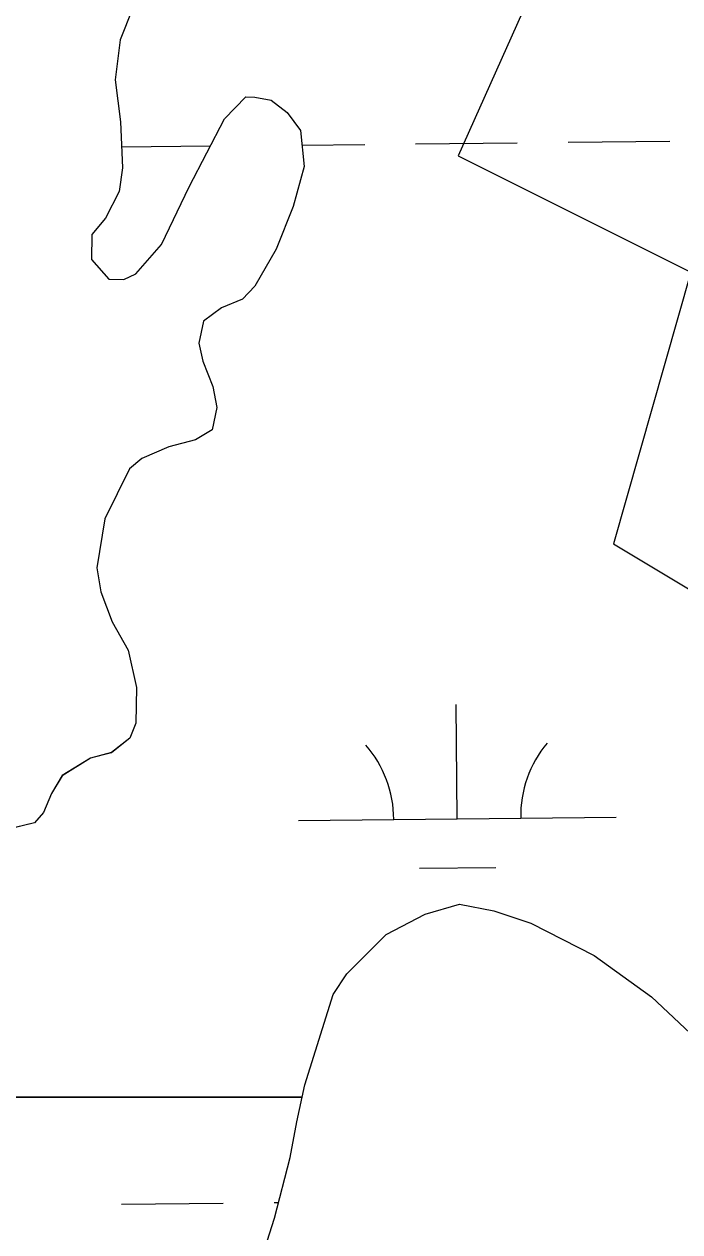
# Model space of a CAD drawing. Extents: x 3734862 to 3772949, y 391520 to 417239.
# Drawn here: x 3747855.1 to 3748061.5, y 411624.6 to 412004.8 of the extents above; entities that cross this region are included whole.
import ezdxf

# ---------------------------------------------------------------- set-up
doc = ezdxf.new("R2010")
doc.units = 0
doc.layers.add('V-TOPO-SHOR', color=7, linetype='Continuous')
doc.layers.add('V-WETL-SWMP', color=7, linetype='Continuous')

msp = doc.modelspace()

# ---------------------------------------------------------------- linework, layer by layer
at = {"layer": 'V-TOPO-SHOR'}
for points in [[(3748199.4, 412427.45), (3747991.78, 411963.36), (3748065.05, 411926.72), (3748040.63, 411841.23), (3748162.76, 411767.95)], [(3747889.3, 412009.66), (3747885.39, 411999.89), (3747883.78, 411987.26), (3747885.44, 411974.11), (3747886.14, 411959.58), (3747885.08, 411952.09), (3747880.73, 411943.73), (3747876.43, 411938.65), (3747876.3, 411930.68), (3747881.82, 411924.5), (3747886.5, 411924.42), (3747890.28, 411926.24), (3747898.4, 411935.48), (3747907.13, 411953.61), (3747918.26, 411974.98), (3747924.93, 411981.91), (3747927.74, 411981.86), (3747932.88, 411980.84), (3747937.97, 411977.01), (3747942.1, 411971.32), (3747943.32, 411960.05), (3747939.83, 411947.45), (3747934.46, 411933.95), (3747927.71, 411922.35), (3747923.89, 411918.19), (3747917.29, 411915.49), (3747911.6, 411911.36), (3747910.08, 411904.36), (3747911.39, 411898.72), (3747914.54, 411890.7), (3747915.84, 411884.11), (3747914.32, 411877.11), (3747909.11, 411873.92), (3747900.64, 411871.71), (3747892.15, 411868.1), (3747888.35, 411864.88), (3747880.59, 411849.08), (3747878, 411833.65), (3747879.28, 411826.14), (3747882.87, 411816.71), (3747887.88, 411807.72), (3747890.5, 411795.96), (3747890.32, 411784.72), (3747888.37, 411780.06), (3747882.67, 411775.47), (3747876.08, 411773.71), (3747867.09, 411768.23), (3747863.71, 411762.66), (3747861.27, 411756.61), (3747858.41, 411753.38), (3747845.71, 411750.3)], [(3747925.5, 411602.31), (3747933.9, 411628.88), (3747938.9, 411648.01), (3747940.96, 411659.22), (3747943.49, 411670.9), (3747952.39, 411699.34), (3747956.71, 411705.83), (3747969.1, 411718.28), (3747981.39, 411724.64), (3747992.22, 411727.74), (3748002.96, 411725.69), (3748014.61, 411721.75), (3748034.6, 411711.58), (3748052.66, 411698.64), (3748068.35, 411683.85), (3748076.93, 411664.03), (3748085.59, 411648.9), (3748098.06, 411637.92), (3748119.06, 411632.42), (3748131.65, 411628.47), (3748137.68, 411626.99)]]:
    msp.add_lwpolyline(points, dxfattribs=at)
at = {"layer": 'V-WETL-SWMP'}
for p, q in [((3747889.3, 412009.66), (3747885.39, 411999.89)), ((3747885.39, 411999.89), (3747883.78, 411987.26)), ((3747883.78, 411987.26), (3747885.44, 411974.11)), ((3747918.26, 411974.98), (3747924.93, 411981.9)), ((3747924.93, 411981.9), (3747927.74, 411981.86)), ((3747927.74, 411981.86), (3747932.88, 411980.84)), ((3747932.88, 411980.84), (3747937.97, 411977)), ((3747937.97, 411977), (3747942.1, 411971.31)), ((3747885.44, 411974.11), (3747886.14, 411959.57)), ((3747907.13, 411953.61), (3747918.26, 411974.98)), ((3747942.1, 411971.31), (3747943.32, 411960.05)), ((3747885.82, 411966.16), (3747913.82, 411966.46)), ((3747942.59, 411966.76), (3747962.37, 411966.97)), ((3747978.37, 411967.14), (3748010.37, 411967.48)), ((3748026.37, 411967.65), (3748058.37, 411967.99)), ((3747886.14, 411959.57), (3747885.08, 411952.09)), ((3747943.32, 411960.05), (3747939.83, 411947.45)), ((3747898.4, 411935.48), (3747907.13, 411953.61)), ((3747885.08, 411952.09), (3747880.73, 411943.73)), ((3747939.83, 411947.45), (3747934.46, 411933.95)), ((3747880.73, 411943.73), (3747876.43, 411938.65)), ((3747876.43, 411938.65), (3747876.3, 411930.68)), ((3747890.28, 411926.24), (3747898.4, 411935.48)), ((3747934.46, 411933.95), (3747927.71, 411922.35)), ((3747876.3, 411930.68), (3747881.82, 411924.5)), ((3747886.51, 411924.42), (3747890.28, 411926.24)), ((3747881.82, 411924.5), (3747886.51, 411924.42)), ((3747927.71, 411922.35), (3747923.89, 411918.19)), ((3747917.29, 411915.49), (3747911.6, 411911.36)), ((3747923.89, 411918.19), (3747917.29, 411915.49)), ((3747911.6, 411911.36), (3747910.08, 411904.36)), ((3747910.08, 411904.36), (3747911.39, 411898.72)), ((3747911.39, 411898.72), (3747914.54, 411890.7)), ((3747914.54, 411890.7), (3747915.84, 411884.12)), ((3747915.84, 411884.12), (3747914.32, 411877.11)), ((3747914.32, 411877.11), (3747909.11, 411873.92)), ((3747909.11, 411873.92), (3747900.64, 411871.71)), ((3747900.64, 411871.71), (3747892.15, 411868.1)), ((3747892.15, 411868.1), (3747888.35, 411864.88)), ((3747888.35, 411864.88), (3747880.59, 411849.08)), ((3747880.59, 411849.08), (3747878, 411833.66)), ((3747878, 411833.66), (3747879.28, 411826.14)), ((3747879.28, 411826.14), (3747882.87, 411816.71)), ((3747882.87, 411816.71), (3747887.88, 411807.72)), ((3747887.88, 411807.72), (3747890.5, 411795.97)), ((3747890.5, 411795.97), (3747890.32, 411784.72)), ((3747991.46, 411754.67), (3747991.08, 411790.66)), ((3747890.32, 411784.72), (3747888.37, 411780.07)), ((3747888.37, 411780.07), (3747882.67, 411775.48)), ((3747882.67, 411775.48), (3747876.08, 411773.71)), ((3747876.08, 411773.71), (3747867.09, 411768.24)), ((3747867.09, 411768.24), (3747863.72, 411762.67)), ((3747863.72, 411762.67), (3747861.28, 411756.62)), ((3747861.28, 411756.62), (3747858.41, 411753.38)), ((3747941.47, 411754.14), (3748041.46, 411755.2)), ((3747858.41, 411753.38), (3747845.71, 411750.31)), ((3747979.63, 411739.11), (3748003.63, 411739.36)), ((3747981.39, 411724.64), (3747992.22, 411727.75)), ((3747992.22, 411727.75), (3748002.96, 411725.7)), ((3748002.96, 411725.7), (3748014.61, 411721.76)), ((3747969.1, 411718.28), (3747981.39, 411724.64)), ((3748014.61, 411721.76), (3748034.6, 411711.59)), ((3747956.72, 411705.83), (3747969.1, 411718.28)), ((3748034.6, 411711.59), (3748052.66, 411698.64)), ((3747952.39, 411699.34), (3747956.72, 411705.83)), ((3747943.49, 411670.91), (3747952.39, 411699.34)), ((3748052.66, 411698.64), (3748068.35, 411683.86)), ((3747942.65, 411667.02), (3747943.49, 411670.91)), ((3747743.49, 411667.02), (3747942.65, 411667.02)), ((3747885.81, 411633.33), (3747917.81, 411633.67)), ((3747933.81, 411633.84), (3747935.2, 411633.85))]:
    msp.add_line(p, q, dxfattribs=at)
msp.add_lwpolyline([(3747925.5, 411602.31), (3747933.9, 411628.88), (3747938.9, 411648.01), (3747940.96, 411659.22), (3747942.65, 411667.01), (3747743.48, 411667.01)], dxfattribs=at)
for centre, start, end in [((3748046.7, 411755.73), 139.8333, 181.377), ((3747936.22, 411754.56), 359.8334, 41.377)]:
    msp.add_arc(centre, 35.25, start, end, dxfattribs=at)

doc.saveas('drawing.dxf')
